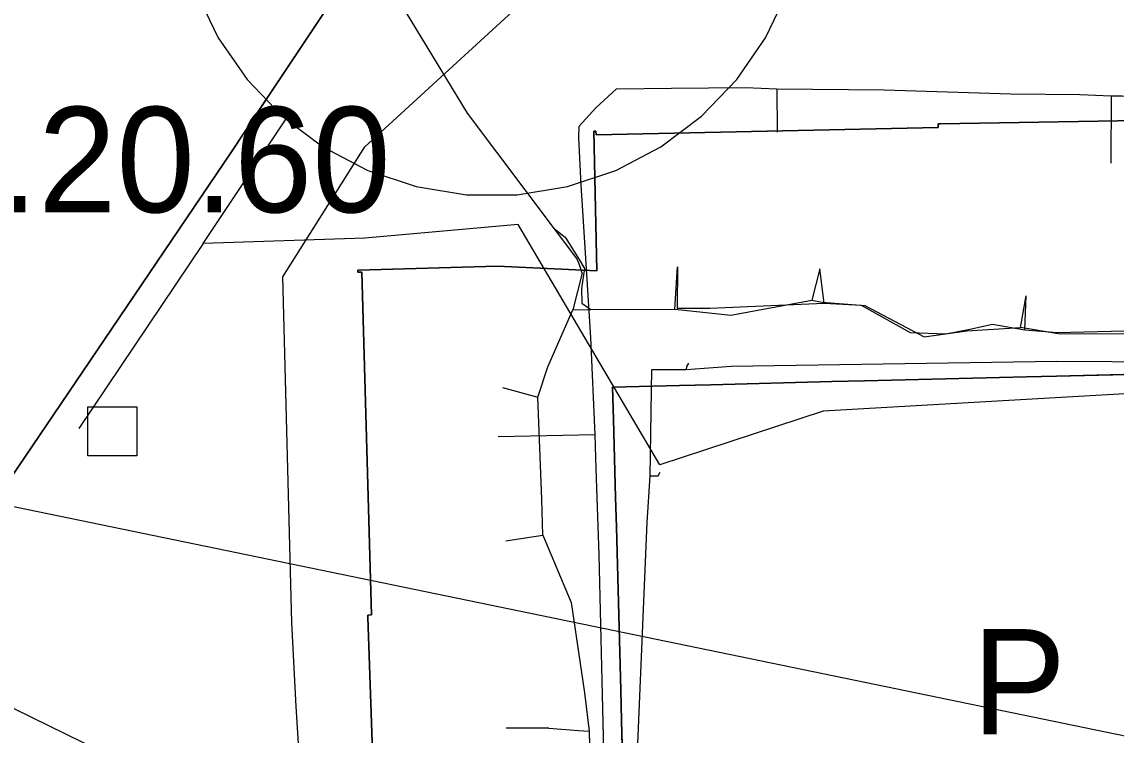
# Model space of a CAD drawing. Extents: x -690419 to -685080, y -987825 to -981190.
# Drawn here: x -687384.7 to -687280.8, y -985083.6 to -985015.9 of the extents above; entities that cross this region are included whole.
import ezdxf

# ---------------------------------------------------------------- set-up
doc = ezdxf.new("R2010")
doc.units = 0
for name, color, linetype in [('_DOPLNĚK BUDOVY', 7, 'Continuous'), ('Archeologická naleziště (S)', 7, 'Continuous'), ('Docházková izochrona BUS (S)', 7, 'Continuous'), ('Elektro VN 35 podzemni (S)', 7, 'Continuous'), ('Intravilan (S)', 7, 'Continuous'), ('Kanalizace stoka bez rozlišení (S)', 7, 'Continuous'), ('Komunikace popis parkoviště S', 7, 'Continuous'), ('OP elektro VN (S)', 7, 'Continuous'), ('Plochy bydlení hromadné BH (S)', 7, 'Continuous'), ('Plochy bydlení individuální BI (S)', 7, 'Continuous'), ('Plochy veřejná prostranství všeobecná PU (S)', 7, 'Continuous'), ('Plochy zeleň sídelní ostatní ZS (S)', 7, 'Continuous'), ('Regulační bloky STABILIZOVANÉ (S)', 7, 'Continuous'), ('Regulační kódy STABILIZOVANÉ (S)', 7, 'Continuous'), ('Spoje - komunikační vedení bez rozlišení provozovanál (S)', 7, 'Continuous'), ('Teplovod (S)', 7, 'Continuous'), ('Vodovodní řady (S)', 7, 'Continuous')]:
    doc.layers.add(name, color=color, linetype=linetype)

msp = doc.modelspace()

# ---------------------------------------------------------------- linework, layer by layer
at = {"layer": '_DOPLNĚK BUDOVY'}
msp.add_lwpolyline([(-687378.43, -985052.43), (-687373.78, -985052.43), (-687373.78, -985057.08), (-687378.43, -985057.08)], close=True, dxfattribs=at)
at = {"layer": 'Archeologická naleziště (S)'}
msp.add_lwpolyline([(-686825.31, -985912.25), (-687367.5, -985815.69), (-687507.69, -985728), (-687590.69, -985506.31), (-687633.94, -985128.25), (-687432.88, -985052.12), (-686833.62, -985175.75), (-686898.31, -985530.56)], close=True, dxfattribs=at)
at = {"layer": 'Docházková izochrona BUS (S)'}
msp.add_arc((-687330.82, -985198.99), 400, 36.9064, 302.1299, dxfattribs=at)
at = {"layer": 'Elektro VN 35 podzemni (S)'}
msp.add_lwpolyline([(-687358.3, -985086.39), (-687358.65, -985080.87), (-687359.07, -985072.94), (-687359.93, -985040.1), (-687352.15, -985027.76), (-687333.58, -985010.7), (-687329.77, -985007.54), (-687328.76, -985006.17), (-687328.71, -985005.16), (-687329.51, -985003.94), (-687337.53, -984998.43), (-687338.96, -985000.3), (-687339.58, -985002.39), (-687339.58, -985002.7), (-687339.91, -985002.7), (-687339.91, -985002.54)], dxfattribs=at)
at = {"layer": 'Intravilan (S)'}
msp.add_lwpolyline([(-687359.23, -985093.93), (-687403.44, -985072.25), (-687411.86, -985084.52)], dxfattribs=at)
at = {"layer": 'Kanalizace stoka bez rozlišení (S)'}
for points in [[(-687231.62, -985050.7), (-687276.69, -985051.01), (-687308.63, -985052.84), (-687324.14, -985057.94), (-687337.59, -985035.13), (-687352.14, -985036.41), (-687367.47, -985036.92), (-687359.54, -985024.99)], [(-687367.47, -985036.92), (-687379.27, -985054.47)]]:
    msp.add_lwpolyline(points, dxfattribs=at)
at = {"layer": 'OP elektro VN (S)'}
msp.add_lwpolyline([(-687368.13, -985013.04), (-687366.06, -985017.41), (-687363.32, -985021.38), (-687359.97, -985024.86), (-687356.11, -985027.76), (-687351.84, -985030.01), (-687347.26, -985031.53), (-687342.49, -985032.31), (-687337.67, -985032.31), (-687332.9, -985031.53), (-687328.32, -985030.01), (-687324.05, -985027.76), (-687320.19, -985024.86), (-687316.84, -985021.38), (-687314.1, -985017.41), (-687312.03, -985013.04)], dxfattribs=at)
at = {"layer": 'Plochy bydlení hromadné BH (S)'}
for points in [[(-687350.7, -985105.22), (-687351.84, -985072.39), (-687351.86, -985072.2), (-687351.5, -985072.18), (-687352.42, -985039.64), (-687352.79, -985039.65), (-687352.79, -985039.45), (-687339.54, -985039.07), (-687330.12, -985039.52), (-687330.4, -985026.28), (-687330.21, -985026.28), (-687330.19, -985026.62), (-687297.73, -985025.93), (-687297.73, -985025.58), (-687297.54, -985025.57), (-687265.67, -985025.03)], [(-687275.04, -985049.24), (-687286.5, -985049.52), (-687289.36, -985049.59), (-687304.71, -985049.97), (-687307.81, -985050.04), (-687319.31, -985050.33), (-687322.27, -985050.4), (-687328.62, -985050.55), (-687328.54, -985053.62), (-687328.34, -985061.03), (-687328.26, -985063.85), (-687327.85, -985079.32), (-687327.78, -985082.18), (-687327.47, -985093.87)]]:
    msp.add_lwpolyline(points, dxfattribs=at)
at = {"layer": 'Plochy bydlení individuální BI (S)'}
msp.add_lwpolyline([(-687425.14, -985104.34), (-687425.64, -985089.55), (-687426.69, -985075.52), (-687428.58, -985050.33), (-687428.78, -985047.56), (-687426.99, -985045.07), (-687423.12, -985039.7), (-687422.02, -985040.45), (-687410.16, -985022.86), (-687398.16, -985005.13), (-687386.41, -984987.66), (-687353.21, -985010.79), (-687362.25, -985024.4), (-687364.78, -985028.22), (-687376.84, -985046.05), (-687388.5, -985063.19), (-687394.63, -985059.14), (-687403.44, -985072.25), (-687411.86, -985084.52), (-687415.41, -985089.82)], close=True, dxfattribs=at)
at = {"layer": 'Plochy veřejná prostranství všeobecná PU (S)'}
for p, q in [((-687319.31, -985050.33), (-687307.81, -985050.04)), ((-687307.81, -985050.04), (-687304.71, -985049.97)), ((-687304.71, -985049.97), (-687289.36, -985049.59)), ((-687289.36, -985049.59), (-687286.5, -985049.52)), ((-687286.5, -985049.52), (-687275.04, -985049.24)), ((-687328.62, -985050.55), (-687322.27, -985050.4)), ((-687328.54, -985053.62), (-687328.62, -985050.55)), ((-687322.27, -985050.4), (-687319.31, -985050.33)), ((-687328.34, -985061.03), (-687328.54, -985053.62)), ((-687328.26, -985063.85), (-687328.34, -985061.03)), ((-687327.85, -985079.32), (-687328.26, -985063.85)), ((-687327.78, -985082.18), (-687327.85, -985079.32)), ((-687327.47, -985093.87), (-687327.78, -985082.18))]:
    msp.add_line(p, q, dxfattribs=at)
at = {"layer": 'Plochy zeleň sídelní ostatní ZS (S)'}
for points in [[(-687388.5, -985063.19), (-687376.84, -985046.05), (-687364.78, -985028.22), (-687362.25, -985024.4), (-687353.21, -985010.79), (-687350.95, -985006.18), (-687343.94, -984995.79), (-687337.06, -984985.6), (-687325.91, -984968.88), (-687312.53, -984949.43), (-687299.21, -984930.04), (-687280.36, -984902.43)], [(-687265.67, -985025.03), (-687297.54, -985025.57), (-687297.73, -985025.58), (-687297.73, -985025.93), (-687330.19, -985026.62), (-687330.21, -985026.28), (-687330.4, -985026.28), (-687330.12, -985039.52), (-687339.54, -985039.07), (-687352.79, -985039.45), (-687352.79, -985039.65), (-687352.42, -985039.64), (-687351.5, -985072.18), (-687351.86, -985072.2), (-687351.84, -985072.39), (-687350.7, -985105.22)]]:
    msp.add_lwpolyline(points, dxfattribs=at)
at = {"layer": 'Regulační bloky STABILIZOVANÉ (S)'}
for p, q in [((-687319.31, -985050.33), (-687307.81, -985050.04)), ((-687307.81, -985050.04), (-687304.71, -985049.97)), ((-687304.71, -985049.97), (-687289.36, -985049.59)), ((-687289.36, -985049.59), (-687286.5, -985049.52)), ((-687286.5, -985049.52), (-687275.04, -985049.24)), ((-687328.62, -985050.55), (-687322.27, -985050.4)), ((-687328.54, -985053.62), (-687328.62, -985050.55)), ((-687322.27, -985050.4), (-687319.31, -985050.33)), ((-687328.34, -985061.03), (-687328.54, -985053.62)), ((-687328.26, -985063.85), (-687328.34, -985061.03)), ((-687327.85, -985079.32), (-687328.26, -985063.85)), ((-687327.78, -985082.18), (-687327.85, -985079.32)), ((-687327.47, -985093.87), (-687327.78, -985082.18))]:
    msp.add_line(p, q, dxfattribs=at)
for points in [[(-687388.5, -985063.19), (-687376.84, -985046.05), (-687364.78, -985028.22), (-687362.25, -985024.4), (-687353.21, -985010.79), (-687350.95, -985006.18), (-687343.94, -984995.79), (-687337.06, -984985.6), (-687325.91, -984968.88), (-687312.53, -984949.43), (-687299.21, -984930.04), (-687280.36, -984902.43)], [(-687265.67, -985025.03), (-687297.54, -985025.57), (-687297.73, -985025.58), (-687297.73, -985025.93), (-687330.19, -985026.62), (-687330.21, -985026.28), (-687330.4, -985026.28), (-687330.12, -985039.52), (-687339.54, -985039.07), (-687352.79, -985039.45), (-687352.79, -985039.65), (-687352.42, -985039.64), (-687351.5, -985072.18), (-687351.86, -985072.2), (-687351.84, -985072.39), (-687350.7, -985105.22)], [(-687350.7, -985105.22), (-687351.84, -985072.39), (-687351.86, -985072.2), (-687351.5, -985072.18), (-687352.42, -985039.64), (-687352.79, -985039.65), (-687352.79, -985039.45), (-687339.54, -985039.07), (-687330.12, -985039.52), (-687330.4, -985026.28), (-687330.21, -985026.28), (-687330.19, -985026.62), (-687297.73, -985025.93), (-687297.73, -985025.58), (-687297.54, -985025.57), (-687265.67, -985025.03)], [(-687275.04, -985049.24), (-687286.5, -985049.52), (-687289.36, -985049.59), (-687304.71, -985049.97), (-687307.81, -985050.04), (-687319.31, -985050.33), (-687322.27, -985050.4), (-687328.62, -985050.55), (-687328.54, -985053.62), (-687328.34, -985061.03), (-687328.26, -985063.85), (-687327.85, -985079.32), (-687327.78, -985082.18), (-687327.47, -985093.87)]]:
    msp.add_lwpolyline(points, dxfattribs=at)
msp.add_lwpolyline([(-687425.14, -985104.34), (-687425.64, -985089.55), (-687426.69, -985075.52), (-687428.58, -985050.33), (-687428.78, -985047.56), (-687426.99, -985045.07), (-687423.12, -985039.7), (-687422.02, -985040.45), (-687410.16, -985022.86), (-687398.16, -985005.13), (-687386.41, -984987.66), (-687353.21, -985010.79), (-687362.25, -985024.4), (-687364.78, -985028.22), (-687376.84, -985046.05), (-687388.5, -985063.19), (-687394.63, -985059.14), (-687403.44, -985072.25), (-687411.86, -985084.52), (-687415.41, -985089.82)], close=True, dxfattribs=at)
at = {"layer": 'Spoje - komunikační vedení bez rozlišení provozovanál (S)'}
for points in [[(-687334.13, -985035.53), (-687342.38, -985024.55), (-687353.54, -985006.21), (-687381.51, -984986.71), (-687382.28, -984986.1)], [(-687331.52, -985039.75), (-687331.79, -985038.86), (-687332.01, -985038.36), (-687334.13, -985035.53)], [(-687334.13, -985035.53), (-687333.12, -985036.32), (-687331.81, -985038.46), (-687331.28, -985039.31), (-687331.57, -985041.19), (-687331.56, -985042.58), (-687330.68, -985043.2)], [(-687331.52, -985039.75), (-687332.4, -985043.21)], [(-687322.71, -985043.16), (-687322.47, -985039.14)], [(-687322.47, -985039.14), (-687322.51, -985043.06), (-687319.4, -985043.06), (-687308.55, -985042.58)], [(-687308.97, -985039.34), (-687309.73, -985042.31)], [(-687308.55, -985042.58), (-687308.97, -985039.34)], [(-687289.93, -985044.9), (-687289.37, -985041.91)], [(-687289.49, -985045.12), (-687289.37, -985041.91)], [(-687317.4, -985043.72), (-687309.73, -985042.31)], [(-687309.73, -985042.31), (-687308.74, -985042.5), (-687304.68, -985042.82), (-687299.06, -985045.78), (-687295.01, -985045.21), (-687289.93, -985044.9)], [(-687308.55, -985042.58), (-687305.03, -985042.78), (-687300.38, -985045.36), (-687296.99, -985045.49), (-687294.72, -985045.06), (-687292.56, -985044.57), (-687289.49, -985045.12)], [(-687335.73, -985051.51), (-687334.78, -985048.62), (-687332.4, -985043.21)], [(-687332.4, -985043.21), (-687330.98, -985043.2)], [(-687330.98, -985043.2), (-687330.68, -985043.2)], [(-687330.68, -985043.2), (-687322.71, -985043.16)], [(-687322.71, -985043.16), (-687317.4, -985043.72)], [(-687274.89, -985044.71), (-687279.81, -985045.5), (-687286.14, -985045.54), (-687289.93, -985044.9)], [(-687289.49, -985045.12), (-687286.43, -985045.37), (-687276.19, -985045.11), (-687275.15, -985044.49)], [(-687339.07, -985050.58), (-687335.73, -985051.51)], [(-687335.25, -985064.61), (-687335.34, -985061.2), (-687335.73, -985051.51)], [(-687338.75, -985065.15), (-687337.33, -985064.91), (-687335.25, -985064.61)], [(-687335.25, -985064.61), (-687332.55, -985071.01), (-687331.3, -985079.58), (-687330.86, -985083.22)], [(-687334.67, -985082.91), (-687338.71, -985082.91)], [(-687334.67, -985082.91), (-687331.86, -985083.14)], [(-687331.86, -985083.14), (-687330.86, -985083.22)], [(-687330.86, -985083.22), (-687330.59, -985094.02), (-687330.58, -985097.57)]]:
    msp.add_lwpolyline(points, dxfattribs=at)
at = {"layer": 'Teplovod (S)'}
for points in [[(-687329.38, -985087.71), (-687329.62, -985078.42), (-687329.89, -985066.48), (-687330.17, -985058.32), (-687330.29, -985055.07), (-687330.69, -985045.86), (-687331.46, -985033.83), (-687331.61, -985031.41), (-687331.83, -985026.86), (-687331.8, -985025.79), (-687330.23, -985024.07), (-687328.27, -985022.26), (-687323.02, -985022.2), (-687316.02, -985022.14), (-687313.05, -985022.24), (-687302.86, -985022.35), (-687290.83, -985022.72), (-687284.27, -985022.78), (-687281.32, -985022.91), (-687280.28, -985022.91), (-687271.69, -985023.21), (-687258.43, -985023.49), (-687258.25, -985017.54)], [(-687313.05, -985022.24), (-687313.02, -985026.38)], [(-687281.32, -985022.91), (-687281.34, -985029.3)], [(-687330.29, -985055.07), (-687339.5, -985055.29)]]:
    msp.add_lwpolyline(points, dxfattribs=at)
at = {"layer": 'Vodovodní řady (S)'}
for points in [[(-687321.65, -985048.88), (-687317.36, -985048.56), (-687286.47, -985048.09), (-687276.07, -985048.15), (-687253.26, -985047.59)], [(-687325.05, -985058.99), (-687324.89, -985048.9), (-687321.65, -985048.88)], [(-687321.62, -985048.59), (-687321.65, -985048.88)], [(-687321.41, -985048.28), (-687321.62, -985048.59)], [(-687326.07, -985145.21), (-687326.59, -985135.96), (-687326.5, -985116.53), (-687326.73, -985096.4), (-687325.33, -985063.4), (-687325.05, -985058.99)], [(-687325.05, -985058.99), (-687324.3, -985058.99)], [(-687324.3, -985058.99), (-687324.11, -985058.64)]]:
    msp.add_lwpolyline(points, dxfattribs=at)

# ---------------------------------------------------------------- texts
at = {"layer": 'Komunikace popis parkoviště S'}
msp.add_text('P', height=10, dxfattribs=at).set_placement((-687294.52, -985083.52))
at = {"layer": 'Regulační kódy STABILIZOVANÉ (S)'}
msp.add_text('BI.1.20.60', height=10, dxfattribs=at).set_placement((-687410.65, -985033.97))

doc.saveas('drawing.dxf')
